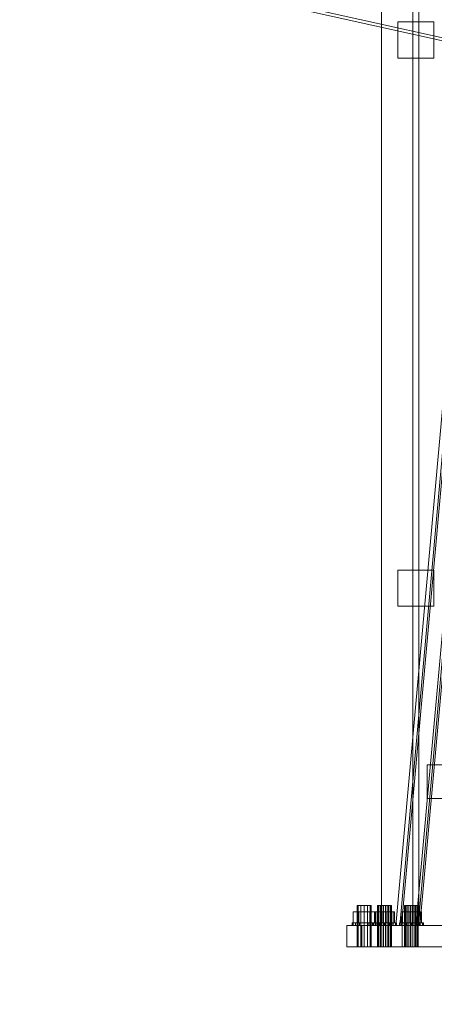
# Model space of a CAD drawing. Header units: millimetres. Extents: x -4738 to 65662, y -68080 to 6847.
# Tile 871 of 1056: x 22763 to 23244, y -67 to 1075. Entities that reach past the tile are written whole.
import ezdxf

# ---------------------------------------------------------------- set-up
doc = ezdxf.new("R2010")
doc.units = ezdxf.units.MM
for name, color, linetype, lineweight in [('COTAS_P', 1, 'Continuous', 0), ('lateral_C02', 7, 'Continuous', 0), ('lateral_C10', 7, 'Continuous', 0)]:
    doc.layers.add(name, color=color, linetype=linetype, lineweight=lineweight)
doc.dimstyles.new('R19_100', dxfattribs={"dimtxt": 250, "dimasz": 150, "dimexe": 150, "dimexo": 80, "dimgap": 100, "dimtad": 1, "dimtih": 1, "dimtoh": 1, "dimdsep": 46, "dimcen": 0.09, "dimadec": 0, "dimazin": 0, "dimtfac": 1, "dimtdec": 4, "dimtofl": 0, "dimtmove": 0, "dimatfit": 3, "dimfxl": 1, "dimtolj": 1, "dimtzin": 0, "dimarcsym": 0})

# ---------------------------------------------------------------- blocks, each defined once
blk = doc.blocks.new('DIM_R31_4')
at = {"layer": 'COTAS_P'}
for p, q in [((15248.4, 1279.1), (24311.8, 4109.1)), ((24311.8, 4109.1), (24155.2, 4107.3)), ((24311.8, 4109.1), (24182.1, 4021.4)), ((24580.1, 3250), (24311.8, 4109.1)), ((15248.4, 1279.1), (15378.1, 1366.8)), ((15248.4, 1279.1), (15405, 1280.8)), ((15516.6, 420), (15248.4, 1279.1))]:
    blk.add_line(p, q, dxfattribs=at)
blk.add_text('9495 P', height=250, rotation=17.3406, dxfattribs=at).set_placement((19750.3, 2789.5))
blk = doc.blocks.new('DIM_R31_32')
at = {"layer": 'COTAS_P'}
for p, q in [((112.7, 0), (112.7, -2500)), ((65298.1, 0), (65298.1, -2500)), ((112.7, -2500), (262.7, -2455)), ((65298.1, -2500), (65148.1, -2455)), ((112.7, -2500), (65298.1, -2500)), ((112.7, -2500), (262.7, -2545)), ((65298.1, -2500), (65148.1, -2545))]:
    blk.add_line(p, q, dxfattribs=at)
blk.add_text('65185.39 P', height=250, dxfattribs=at).set_placement((32705.4, -2400))

msp = doc.modelspace()

# ---------------------------------------------------------------- linework, layer by layer
at = {"layer": 'lateral_C02'}
for p, q in [((23182.756, 2469.628), (23182.756, 25)), ((23219.256, 2469.628), (23219.256, 25)), ((23226.256, 25), (23226.256, 2469.628)), ((23201.756, 1072.744), (23243.756, 1072.744)), ((23201.756, 1072.744), (23201.756, 1030.744)), ((23243.756, 1030.744), (23243.756, 1072.744)), ((23201.756, 1030.744), (23243.756, 1030.744)), ((23201.756, 437.14), (23243.756, 437.14)), ((23201.756, 437.14), (23201.756, 395.14)), ((23243.756, 395.14), (23243.756, 437.14)), ((23201.756, 395.14), (23243.756, 395.14)), ((23155.828, 48), (23154.756, 48)), ((23154.756, 0), (23154.756, 48)), ((23158.756, 48), (23155.828, 48)), ((23155.828, 0), (23155.828, 48)), ((23162.756, 48), (23158.756, 48)), ((23158.756, 0), (23158.756, 48)), ((23166.756, 48), (23162.756, 48)), ((23162.756, 0), (23162.756, 48)), ((23169.684, 48), (23166.756, 48)), ((23166.756, 0), (23166.756, 48)), ((23170.756, 48), (23169.684, 48)), ((23169.684, 0), (23169.684, 48)), ((23170.756, 48), (23170.756, 0)), ((23156.356, 40.8), (23149.956, 40.8)), ((23149.956, 28), (23149.956, 40.8)), ((23169.156, 40.8), (23156.356, 40.8)), ((23156.356, 28), (23156.356, 40.8)), ((23175.556, 40.8), (23169.156, 40.8)), ((23169.156, 28), (23169.156, 40.8)), ((23175.556, 40.8), (23175.556, 28)), ((23142.756, 25), (23302.756, 25)), ((23142.756, 25), (23142.756, 0)), ((23149.821, 28), (23148.756, 28)), ((23148.756, 25), (23148.756, 28)), ((23149.821, 25), (23148.756, 25)), ((23152.856, 28), (23149.821, 28)), ((23149.821, 25), (23149.821, 28)), ((23152.856, 25), (23149.821, 25)), ((23156.356, 28), (23149.956, 28)), ((23157.398, 28), (23152.856, 28)), ((23152.856, 25), (23152.856, 28)), ((23157.398, 25), (23152.856, 25)), ((23169.156, 28), (23156.356, 28)), ((23162.756, 28), (23157.398, 28)), ((23157.398, 25), (23157.398, 28)), ((23162.756, 25), (23157.398, 25)), ((23168.113, 28), (23162.756, 28)), ((23162.756, 25), (23162.756, 28)), ((23168.113, 25), (23162.756, 25)), ((23172.655, 28), (23168.113, 28)), ((23168.113, 25), (23168.113, 28)), ((23172.655, 25), (23168.113, 25)), ((23169.156, 28), (23175.556, 28)), ((23175.69, 28), (23172.655, 28)), ((23172.655, 25), (23172.655, 28)), ((23175.69, 25), (23172.655, 25)), ((23176.756, 28), (23175.69, 28)), ((23175.69, 25), (23175.69, 28)), ((23175.69, 25), (23176.756, 25)), ((23176.756, 28), (23176.756, 25)), ((23182.756, 25), (23262.756, 25)), ((23219.256, 25), (23226.256, 25)), ((23142.756, 0), (23302.756, 0)), ((23155.828, 0), (23154.756, 0)), ((23158.756, 0), (23155.828, 0)), ((23162.756, 0), (23158.756, 0)), ((23166.756, 0), (23162.756, 0)), ((23169.684, 0), (23166.756, 0)), ((23169.684, 0), (23170.756, 0))]:
    msp.add_line(p, q, dxfattribs=at)
at = {"layer": 'lateral_C10'}
for p, q in [((23990.79, 886.985), (22908.618, 1127.558)), ((24006.42, 886.985), (22924.248, 1127.558)), ((23282.91, 950.137), (23199.452, 25)), ((23204.055, 25), (23287.513, 950.137)), ((23206.008, 25), (23289.466, 950.137)), ((23222.897, 25), (23306.355, 950.137)), ((23309.004, 950.137), (23225.546, 25)), ((23310.958, 950.137), (23227.5, 25)), ((23708.778, 211.025), (23235.862, 211.025)), ((23235.862, 211.025), (23271.762, 211.025)), ((23235.862, 172.025), (23235.862, 211.025)), ((23271.762, 172.025), (23235.862, 172.025)), ((23235.862, 172.025), (23708.778, 172.025)), ((23178.976, 48), (23178.399, 48)), ((23178.399, 48), (23179.95, 48)), ((23178.399, 0), (23178.399, 48)), ((23181.525, 48), (23178.976, 48)), ((23178.976, 48), (23178.976, 0)), ((23179.95, 48), (23183.214, 48)), ((23179.95, 0), (23179.95, 48)), ((23185.365, 48), (23181.525, 48)), ((23181.525, 0), (23181.525, 48)), ((23183.214, 48), (23187.314, 48)), ((23183.214, 0), (23183.214, 48)), ((23189.466, 48), (23185.365, 48)), ((23185.365, 0), (23185.365, 48)), ((23187.314, 48), (23191.154, 48)), ((23187.314, 0), (23187.314, 48)), ((23192.729, 48), (23189.466, 48)), ((23189.466, 0), (23189.466, 48)), ((23191.154, 48), (23193.704, 48)), ((23191.154, 0), (23191.154, 48)), ((23194.28, 48), (23192.729, 48)), ((23192.729, 0), (23192.729, 48)), ((23193.704, 48), (23194.28, 48)), ((23193.704, 0), (23193.704, 48)), ((23194.28, 0), (23194.28, 48)), ((23210.236, 48), (23209.659, 48)), ((23209.659, 48), (23211.21, 48)), ((23209.659, 0), (23209.659, 48)), ((23212.785, 48), (23210.236, 48)), ((23210.236, 48), (23210.236, 0)), ((23211.21, 48), (23214.474, 48)), ((23211.21, 0), (23211.21, 48)), ((23216.625, 48), (23212.785, 48)), ((23212.785, 0), (23212.785, 48)), ((23214.474, 48), (23218.574, 48)), ((23214.474, 0), (23214.474, 48)), ((23220.726, 48), (23216.625, 48)), ((23216.625, 0), (23216.625, 48)), ((23218.574, 48), (23222.414, 48)), ((23218.574, 0), (23218.574, 48)), ((23223.989, 48), (23220.726, 48)), ((23220.726, 0), (23220.726, 48)), ((23222.414, 48), (23224.964, 48)), ((23222.414, 0), (23222.414, 48)), ((23225.54, 48), (23223.989, 48)), ((23223.989, 0), (23223.989, 48)), ((23224.964, 48), (23225.54, 48)), ((23224.964, 0), (23224.964, 48)), ((23225.54, 0), (23225.54, 48)), ((23174.557, 40.8), (23176.117, 40.8)), ((23184.78, 40.8), (23174.557, 40.8)), ((23174.557, 40.8), (23174.557, 28)), ((23176.117, 40.8), (23187.899, 40.8)), ((23176.117, 28), (23176.117, 40.8)), ((23196.562, 40.8), (23184.78, 40.8)), ((23184.78, 28), (23184.78, 40.8)), ((23187.899, 40.8), (23198.122, 40.8)), ((23187.899, 28), (23187.899, 40.8)), ((23198.122, 40.8), (23196.562, 40.8)), ((23196.562, 28), (23196.562, 40.8)), ((23198.122, 28), (23198.122, 40.8)), ((23205.817, 40.8), (23207.377, 40.8)), ((23216.04, 40.8), (23205.817, 40.8)), ((23205.817, 40.8), (23205.817, 28)), ((23207.377, 40.8), (23219.159, 40.8)), ((23207.377, 28), (23207.377, 40.8)), ((23227.822, 40.8), (23216.04, 40.8)), ((23216.04, 28), (23216.04, 40.8)), ((23219.159, 40.8), (23229.382, 40.8)), ((23219.159, 28), (23219.159, 40.8)), ((23229.382, 40.8), (23227.822, 40.8)), ((23227.822, 28), (23227.822, 40.8)), ((23229.382, 28), (23229.382, 40.8)), ((23207.005, 25), (23160.115, 25)), ((23160.115, 25), (23270.574, 25)), ((23160.115, 25), (23160.115, 0)), ((23173.453, 28), (23172.34, 28)), ((23172.34, 28), (23173.359, 28)), ((23172.34, 25), (23172.34, 28)), ((23173.359, 25), (23172.34, 25)), ((23172.34, 25), (23173.453, 25)), ((23173.359, 28), (23176.354, 28)), ((23173.359, 25), (23173.359, 28)), ((23176.354, 25), (23173.359, 25)), ((23176.527, 28), (23173.453, 28)), ((23173.453, 28), (23173.453, 25)), ((23173.453, 25), (23176.527, 25)), ((23176.117, 28), (23174.557, 28)), ((23174.557, 28), (23184.78, 28)), ((23187.899, 28), (23176.117, 28)), ((23176.354, 28), (23180.869, 28)), ((23176.354, 25), (23176.354, 28)), ((23180.869, 25), (23176.354, 25)), ((23181.095, 28), (23176.527, 28)), ((23176.527, 25), (23176.527, 28)), ((23176.527, 25), (23181.095, 25)), ((23180.869, 28), (23186.217, 28)), ((23180.869, 25), (23180.869, 28)), ((23186.217, 25), (23180.869, 25)), ((23186.462, 28), (23181.095, 28)), ((23181.095, 25), (23181.095, 28)), ((23181.095, 25), (23186.462, 25)), ((23184.78, 28), (23196.562, 28)), ((23186.217, 28), (23191.584, 28)), ((23186.217, 25), (23186.217, 28)), ((23191.584, 25), (23186.217, 25)), ((23191.81, 28), (23186.462, 28)), ((23186.462, 25), (23186.462, 28)), ((23186.462, 25), (23191.81, 25)), ((23198.122, 28), (23187.899, 28)), ((23191.584, 28), (23196.152, 28)), ((23191.584, 25), (23191.584, 28)), ((23196.152, 25), (23191.584, 25)), ((23196.325, 28), (23191.81, 28)), ((23191.81, 25), (23191.81, 28)), ((23191.81, 25), (23196.325, 25)), ((23196.152, 28), (23199.227, 28)), ((23196.152, 25), (23196.152, 28)), ((23199.227, 25), (23196.152, 25)), ((23199.32, 28), (23196.325, 28)), ((23196.325, 25), (23196.325, 28)), ((23196.325, 25), (23199.32, 25)), ((23196.562, 28), (23198.122, 28)), ((23199.227, 28), (23200.339, 28)), ((23199.227, 25), (23199.227, 28)), ((23200.339, 25), (23199.227, 25)), ((23200.339, 28), (23199.32, 28)), ((23199.32, 25), (23199.32, 28)), ((23199.32, 25), (23200.339, 25)), ((23204.055, 25), (23199.452, 25)), ((23199.452, 25), (23222.897, 25)), ((23200.339, 25), (23200.339, 28)), ((23204.713, 28), (23203.6, 28)), ((23203.6, 28), (23204.619, 28)), ((23203.6, 25), (23203.6, 28)), ((23204.619, 25), (23203.6, 25)), ((23203.6, 25), (23204.713, 25)), ((23227.5, 25), (23204.055, 25)), ((23250.079, 25), (23204.055, 25)), ((23204.055, 25), (23206.008, 25)), ((23204.619, 28), (23207.614, 28)), ((23204.619, 25), (23204.619, 28)), ((23207.614, 25), (23204.619, 25)), ((23207.787, 28), (23204.713, 28)), ((23204.713, 28), (23204.713, 25)), ((23204.713, 25), (23207.787, 25)), ((23207.377, 28), (23205.817, 28)), ((23205.817, 28), (23216.04, 28)), ((23206.008, 25), (23252.033, 25)), ((23317.464, 25), (23207.005, 25)), ((23207.005, 0), (23207.005, 25)), ((23219.159, 28), (23207.377, 28)), ((23207.614, 28), (23212.129, 28)), ((23207.614, 25), (23207.614, 28)), ((23212.129, 25), (23207.614, 25)), ((23212.355, 28), (23207.787, 28)), ((23207.787, 25), (23207.787, 28)), ((23207.787, 25), (23212.355, 25)), ((23212.129, 28), (23217.477, 28)), ((23212.129, 25), (23212.129, 28)), ((23217.477, 25), (23212.129, 25)), ((23217.722, 28), (23212.355, 28)), ((23212.355, 25), (23212.355, 28)), ((23212.355, 25), (23217.722, 25)), ((23216.04, 28), (23227.822, 28)), ((23217.477, 28), (23222.844, 28)), ((23217.477, 25), (23217.477, 28)), ((23222.844, 25), (23217.477, 25)), ((23223.07, 28), (23217.722, 28)), ((23217.722, 25), (23217.722, 28)), ((23217.722, 25), (23223.07, 25)), ((23229.382, 28), (23219.159, 28)), ((23222.844, 28), (23227.412, 28)), ((23222.844, 25), (23222.844, 28)), ((23227.412, 25), (23222.844, 25)), ((23222.897, 25), (23227.5, 25)), ((23227.585, 28), (23223.07, 28)), ((23223.07, 25), (23223.07, 28)), ((23223.07, 25), (23227.585, 25)), ((23271.571, 25), (23225.546, 25)), ((23225.546, 25), (23227.5, 25)), ((23227.412, 28), (23230.487, 28)), ((23227.412, 25), (23227.412, 28)), ((23230.487, 25), (23227.412, 25)), ((23227.5, 25), (23273.524, 25)), ((23230.58, 28), (23227.585, 28)), ((23227.585, 25), (23227.585, 28)), ((23227.585, 25), (23230.58, 25)), ((23227.822, 28), (23229.382, 28)), ((23230.487, 28), (23231.599, 28)), ((23230.487, 25), (23230.487, 28)), ((23231.599, 25), (23230.487, 25)), ((23231.599, 28), (23230.58, 28)), ((23230.58, 25), (23230.58, 28)), ((23230.58, 25), (23231.599, 25)), ((23231.599, 25), (23231.599, 28)), ((23270.574, 0), (23160.115, 0)), ((23160.115, 0), (23207.005, 0)), ((23179.95, 0), (23178.399, 0)), ((23178.399, 0), (23178.976, 0)), ((23178.976, 0), (23181.525, 0)), ((23183.214, 0), (23179.95, 0)), ((23181.525, 0), (23185.365, 0)), ((23187.314, 0), (23183.214, 0)), ((23185.365, 0), (23189.466, 0)), ((23191.154, 0), (23187.314, 0)), ((23189.466, 0), (23192.729, 0)), ((23193.704, 0), (23191.154, 0)), ((23192.729, 0), (23194.28, 0)), ((23194.28, 0), (23193.704, 0)), ((23207.005, 0), (23317.464, 0)), ((23211.21, 0), (23209.659, 0)), ((23209.659, 0), (23210.236, 0)), ((23210.236, 0), (23212.785, 0)), ((23214.474, 0), (23211.21, 0)), ((23212.785, 0), (23216.625, 0)), ((23218.574, 0), (23214.474, 0)), ((23216.625, 0), (23220.726, 0)), ((23222.414, 0), (23218.574, 0)), ((23220.726, 0), (23223.989, 0)), ((23224.964, 0), (23222.414, 0)), ((23223.989, 0), (23225.54, 0)), ((23225.54, 0), (23224.964, 0))]:
    msp.add_line(p, q, dxfattribs=at)

# ---------------------------------------------------------------- dimensions: what is measured, and where the dimension line sits
at = {"layer": 'COTAS_P'}
for p1, p2, distance, picture, middle in [((15516.618, 420), (24580.067, 3250), 900, 'DIM_R31_4', (19780.096, 2694.095)), ((112.7, 0), (65298.0949, 0), -2500, 'DIM_R31_32', (32705.3975, -2500))]:
    dim = msp.add_aligned_dim(p1=p1, p2=p2, distance=distance, text='<> P', dimstyle='R19_100', dxfattribs=at)
    dim.commit()
    dim.dimension.update_dxf_attribs({"geometry": picture, "text_midpoint": middle})

doc.saveas('drawing.dxf')
